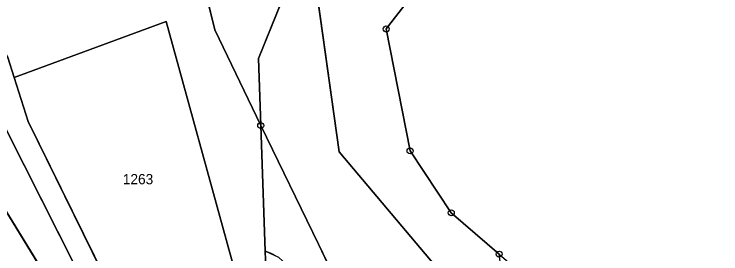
# Model space of a CAD drawing. Extents: x -689422 to -685210, y -987725 to -982160.
# Drawn here: x -686870.6 to -686753, y -986055.1 to -986015.1 of the extents above; entities that cross this region are included whole.
import ezdxf

# ---------------------------------------------------------------- set-up
doc = ezdxf.new("R2010")
doc.units = 0
for name, color, linetype in [('KN_Budovy', 7, 'Continuous'), ('KN_Hranice_parcel', 7, 'Continuous'), ('KN_Parcelni cisla', 7, 'Continuous'), ('KN_Polygon parcely', 7, 'Continuous'), ('KN_POZEMKY_LESNI POZEMEK', 7, 'Continuous'), ('KN_POZEMKY_OSTATNI PLOCHA', 7, 'Continuous'), ('KN_POZEMKY_VODNI_PLOCHA', 7, 'Continuous'), ('KN_POZEMKY_ZASTAVENA PLOCHA', 7, 'Continuous'), ('KN_VYUZITI_07_vodni plocha_tok prirozeny', 7, 'Continuous'), ('KN_VYUZITI_16_ostatni plocha_silnice', 7, 'Continuous'), ('KN_VYUZITI_26_ostatni plocha_jina plocha', 7, 'Continuous'), ('KN_Značky bodu BP', 7, 'Continuous')]:
    doc.layers.add(name, color=color, linetype=linetype)

msp = doc.modelspace()

# ---------------------------------------------------------------- linework, layer by layer
at = {"layer": 'KN_Budovy'}
msp.add_lwpolyline([(-686832.84, -986061.69), (-686840.11, -986064.38), (-686839.39, -986066.77), (-686838.03, -986068.86), (-686836.14, -986070.49), (-686833.87, -986071.53), (-686831.4, -986071.88), (-686828.93, -986071.52), (-686826.65, -986070.49), (-686824.76, -986068.86), (-686823.41, -986066.76), (-686822.69, -986064.37), (-686822.68, -986061.87), (-686823.37, -986059.47), (-686824.7, -986057.36), (-686826.57, -986055.71), (-686828.83, -986054.65), (-686828.73, -986057.55)], close=True, dxfattribs=at)
at = {"layer": 'KN_Hranice_parcel'}
for p, q in [((-686845.3, -986016.31), (-686870.61, -986025.69)), ((-686834.7, -986054.92), (-686845.3, -986016.31)), ((-686883.22, -986029.68), (-686862.97, -986062.66)), ((-686828.83, -986054.65), (-686829.56, -986033.68)), ((-686832.84, -986061.69), (-686834.7, -986054.92))]:
    msp.add_line(p, q, dxfattribs=at)
for points in [[(-686829.56, -986033.68), (-686837.22, -986017.73), (-686842.32, -985996.83)], [(-686819.73, -985997.27), (-686829.95, -986022.51), (-686829.56, -986033.68)], [(-686816.48, -986038.05), (-686820.83, -986007.06), (-686818.04, -985998.92)], [(-686802.85, -985999.55), (-686803.22, -986001.82), (-686804.6, -986010.46), (-686804.97, -986012.73), (-686808.68, -986017.57), (-686804.7, -986037.91), (-686797.84, -986048.24), (-686789.88, -986055.13)], [(-686877.56, -986012.5), (-686871.66, -986022.36), (-686870.61, -986025.69)], [(-686875.86, -986025.76), (-686871.82, -986034.55), (-686854.97, -986068.05), (-686851.28, -986075.42), (-686851.27, -986080.31)], [(-686870.61, -986025.69), (-686868.3, -986032.99), (-686851.77, -986066.62), (-686850.76, -986068.32)], [(-686829.56, -986033.68), (-686819.97, -986053.48), (-686802.85, -986089.07), (-686798.08, -986100.38), (-686795.58, -986112.39), (-686795.12, -986125.76), (-686795.07, -986127.21), (-686810.61, -986134.99), (-686824, -986116.26), (-686832.82, -986098.54), (-686846.6, -986068.59), (-686847.32, -986067.05)], [(-686785.28, -986146.72), (-686786.02, -986108.59), (-686798.93, -986058.95), (-686816.48, -986038.05)], [(-686828.83, -986054.65), (-686828.73, -986057.55), (-686832.84, -986061.69)], [(-686827.11, -986055.39), (-686827.95, -986054.97), (-686828.83, -986054.65)]]:
    msp.add_lwpolyline(points, dxfattribs=at)
at = {"layer": 'KN_Polygon parcely'}
for points in [[(-686920.86, -985948.24), (-686923.5, -985924.55), (-686935.38, -985932.82), (-686923.53, -985962.63), (-686914.38, -985991.44), (-686911.43, -985999.94), (-686885.07, -986051.27), (-686875.98, -986068.84), (-686871.13, -986066.65), (-686862.97, -986062.66), (-686883.22, -986029.68), (-686895.28, -986006.64)], [(-686841.68, -985995.24), (-686841.47, -985996.08), (-686842.32, -985996.83), (-686837.22, -986017.73), (-686829.56, -986033.68), (-686829.95, -986022.51), (-686819.73, -985997.27), (-686822.6, -985994.48), (-686833.62, -985983.86), (-686843.64, -985993.16)], [(-686851.77, -986066.62), (-686850.76, -986068.32), (-686847.32, -986067.05), (-686840.11, -986064.38), (-686832.84, -986061.69), (-686834.7, -986054.92), (-686845.3, -986016.31), (-686870.61, -986025.69), (-686868.3, -986032.99)], [(-686883.22, -986029.68), (-686862.97, -986062.66), (-686851.27, -986080.31), (-686851.28, -986075.42), (-686854.97, -986068.05), (-686871.82, -986034.55), (-686875.86, -986025.76)]]:
    msp.add_lwpolyline(points, close=True, dxfattribs=at)
for points in [[(-686877.56, -986012.5), (-686871.66, -986022.36), (-686870.61, -986025.69), (-686845.3, -986016.31), (-686834.7, -986054.92), (-686832.84, -986061.69), (-686828.73, -986057.55), (-686828.83, -986054.65), (-686829.56, -986033.68), (-686837.22, -986017.73), (-686842.32, -985996.83)], [(-686819.73, -985997.27), (-686829.95, -986022.51), (-686829.56, -986033.68), (-686819.97, -986053.48), (-686802.85, -986089.07), (-686798.08, -986100.38), (-686795.58, -986112.39), (-686795.12, -986125.76), (-686795.07, -986127.21), (-686810.61, -986134.99), (-686824, -986116.26), (-686832.82, -986098.54), (-686846.6, -986068.59), (-686847.32, -986067.05), (-686850.76, -986068.32), (-686847.6, -986073.65), (-686847.34, -986078.98), (-686823.2, -986123.23), (-686804.15, -986147.33)], [(-686888.2, -986003.15), (-686875.86, -986025.76), (-686871.82, -986034.55), (-686854.97, -986068.05), (-686851.28, -986075.42), (-686851.27, -986080.31), (-686843.79, -986096.94), (-686837.01, -986112), (-686830.66, -986126.11), (-686808.15, -986151.35), (-686796.6, -986146.54), (-686782.48, -986152.03), (-686785.28, -986146.72), (-686798.07, -986141.52), (-686804.15, -986147.33), (-686823.2, -986123.23), (-686847.34, -986078.98), (-686847.6, -986073.65), (-686850.76, -986068.32), (-686851.77, -986066.62), (-686868.3, -986032.99), (-686870.61, -986025.69), (-686871.66, -986022.36), (-686877.56, -986012.5)], [(-686820.83, -986007.06), (-686816.48, -986038.05), (-686798.93, -986058.95), (-686786.02, -986108.59), (-686785.28, -986146.72), (-686782.48, -986152.03), (-686779.8, -986155.11), (-686780.94, -986147), (-686773.32, -986146.15), (-686774.09, -986144.15), (-686775.58, -986122.49), (-686785.4, -986076.25), (-686787.77, -986071.09), (-686789.88, -986055.13), (-686797.84, -986048.24), (-686804.7, -986037.91), (-686808.68, -986017.57), (-686804.97, -986012.73)], [(-686785.28, -986146.72), (-686786.02, -986108.59), (-686798.93, -986058.95), (-686816.48, -986038.05), (-686820.83, -986007.06)], [(-686804.97, -986012.73), (-686808.68, -986017.57), (-686804.7, -986037.91), (-686797.84, -986048.24), (-686789.88, -986055.13), (-686780.94, -986062.87), (-686771.1, -986087), (-686763.72, -986106.58), (-686752.96, -986135.12)], [(-686802.85, -986089.07), (-686819.97, -986053.48), (-686829.56, -986033.68), (-686828.83, -986054.65), (-686827.95, -986054.97), (-686827.11, -986055.39)], [(-686827.11, -986055.39), (-686827.95, -986054.97), (-686828.83, -986054.65), (-686828.73, -986057.55)]]:
    msp.add_lwpolyline(points, dxfattribs=at)
at = {"layer": 'KN_POZEMKY_LESNI POZEMEK'}
for p, q in [((-686862.97, -986062.66), (-686883.22, -986029.68)), ((-686883.22, -986029.68), (-686862.97, -986062.66)), ((-686871.82, -986034.55), (-686854.97, -986068.05))]:
    msp.add_line(p, q, dxfattribs=at)
at = {"layer": 'KN_POZEMKY_OSTATNI PLOCHA'}
for p, q in [((-686837.22, -986017.73), (-686842.32, -985996.83)), ((-686842.32, -985996.83), (-686837.22, -986017.73)), ((-686819.73, -985997.27), (-686829.95, -986022.51)), ((-686829.95, -986022.51), (-686819.73, -985997.27)), ((-686820.83, -986007.06), (-686816.48, -986038.05)), ((-686808.68, -986017.57), (-686804.97, -986012.73)), ((-686870.61, -986025.69), (-686845.3, -986016.31)), ((-686845.3, -986016.31), (-686870.61, -986025.69)), ((-686845.3, -986016.31), (-686834.7, -986054.92)), ((-686834.7, -986054.92), (-686845.3, -986016.31)), ((-686829.56, -986033.68), (-686837.22, -986017.73)), ((-686837.22, -986017.73), (-686829.56, -986033.68)), ((-686804.7, -986037.91), (-686808.68, -986017.57)), ((-686870.61, -986025.69), (-686871.66, -986022.36)), ((-686871.66, -986022.36), (-686870.61, -986025.69)), ((-686829.95, -986022.51), (-686829.56, -986033.68)), ((-686829.56, -986033.68), (-686829.95, -986022.51)), ((-686868.3, -986032.99), (-686870.61, -986025.69)), ((-686870.61, -986025.69), (-686868.3, -986032.99)), ((-686851.77, -986066.62), (-686868.3, -986032.99)), ((-686868.3, -986032.99), (-686851.77, -986066.62)), ((-686829.56, -986033.68), (-686828.83, -986054.65)), ((-686819.97, -986053.48), (-686829.56, -986033.68)), ((-686828.83, -986054.65), (-686829.56, -986033.68)), ((-686829.56, -986033.68), (-686819.97, -986053.48)), ((-686854.97, -986068.05), (-686871.82, -986034.55)), ((-686816.48, -986038.05), (-686798.93, -986058.95)), ((-686797.84, -986048.24), (-686804.7, -986037.91)), ((-686789.88, -986055.13), (-686797.84, -986048.24)), ((-686802.85, -986089.07), (-686819.97, -986053.48)), ((-686819.97, -986053.48), (-686802.85, -986089.07)), ((-686834.7, -986054.92), (-686832.84, -986061.69)), ((-686832.84, -986061.69), (-686834.7, -986054.92)), ((-686828.83, -986054.65), (-686828.73, -986057.55)), ((-686827.44, -986055.21), (-686828.83, -986054.65)), ((-686828.83, -986054.65), (-686828.83, -986054.65))]:
    msp.add_line(p, q, dxfattribs=at)
at = {"layer": 'KN_POZEMKY_VODNI_PLOCHA'}
for p, q in [((-686816.48, -986038.05), (-686820.83, -986007.06)), ((-686804.97, -986012.73), (-686808.68, -986017.57)), ((-686808.68, -986017.57), (-686804.7, -986037.91)), ((-686798.93, -986058.95), (-686816.48, -986038.05)), ((-686804.7, -986037.91), (-686797.84, -986048.24)), ((-686797.84, -986048.24), (-686789.88, -986055.13))]:
    msp.add_line(p, q, dxfattribs=at)
at = {"layer": 'KN_POZEMKY_ZASTAVENA PLOCHA'}
for p, q in [((-686828.73, -986057.55), (-686828.83, -986054.65)), ((-686828.83, -986054.65), (-686827.44, -986055.21))]:
    msp.add_line(p, q, dxfattribs=at)
at = {"layer": 'KN_VYUZITI_07_vodni plocha_tok prirozeny'}
for p, q in [((-686816.48, -986038.05), (-686820.83, -986007.06)), ((-686804.97, -986012.73), (-686808.68, -986017.57)), ((-686808.68, -986017.57), (-686804.7, -986037.91)), ((-686798.93, -986058.95), (-686816.48, -986038.05)), ((-686804.7, -986037.91), (-686797.84, -986048.24)), ((-686797.84, -986048.24), (-686789.88, -986055.13))]:
    msp.add_line(p, q, dxfattribs=at)
at = {"layer": 'KN_VYUZITI_16_ostatni plocha_silnice'}
for p, q in [((-686808.68, -986017.57), (-686804.97, -986012.73)), ((-686804.7, -986037.91), (-686808.68, -986017.57)), ((-686797.84, -986048.24), (-686804.7, -986037.91)), ((-686789.88, -986055.13), (-686797.84, -986048.24))]:
    msp.add_line(p, q, dxfattribs=at)
at = {"layer": 'KN_VYUZITI_26_ostatni plocha_jina plocha'}
for p, q in [((-686837.22, -986017.73), (-686842.32, -985996.83)), ((-686842.32, -985996.83), (-686837.22, -986017.73)), ((-686819.73, -985997.27), (-686829.95, -986022.51)), ((-686829.95, -986022.51), (-686819.73, -985997.27)), ((-686820.83, -986007.06), (-686816.48, -986038.05)), ((-686870.61, -986025.69), (-686845.3, -986016.31)), ((-686845.3, -986016.31), (-686870.61, -986025.69)), ((-686845.3, -986016.31), (-686834.7, -986054.92)), ((-686834.7, -986054.92), (-686845.3, -986016.31)), ((-686829.56, -986033.68), (-686837.22, -986017.73)), ((-686837.22, -986017.73), (-686829.56, -986033.68)), ((-686870.61, -986025.69), (-686871.66, -986022.36)), ((-686871.66, -986022.36), (-686870.61, -986025.69)), ((-686829.95, -986022.51), (-686829.56, -986033.68)), ((-686829.56, -986033.68), (-686829.95, -986022.51)), ((-686868.3, -986032.99), (-686870.61, -986025.69)), ((-686870.61, -986025.69), (-686868.3, -986032.99)), ((-686851.77, -986066.62), (-686868.3, -986032.99)), ((-686868.3, -986032.99), (-686851.77, -986066.62)), ((-686829.56, -986033.68), (-686828.83, -986054.65)), ((-686819.97, -986053.48), (-686829.56, -986033.68)), ((-686828.83, -986054.65), (-686829.56, -986033.68)), ((-686829.56, -986033.68), (-686819.97, -986053.48)), ((-686854.97, -986068.05), (-686871.82, -986034.55)), ((-686816.48, -986038.05), (-686798.93, -986058.95)), ((-686802.85, -986089.07), (-686819.97, -986053.48)), ((-686819.97, -986053.48), (-686802.85, -986089.07)), ((-686834.7, -986054.92), (-686832.84, -986061.69)), ((-686832.84, -986061.69), (-686834.7, -986054.92)), ((-686828.83, -986054.65), (-686828.73, -986057.55)), ((-686827.44, -986055.21), (-686828.83, -986054.65)), ((-686828.83, -986054.65), (-686828.83, -986054.65))]:
    msp.add_line(p, q, dxfattribs=at)
at = {"layer": 'KN_Značky bodu BP'}
for centre, radius in [((-686808.68, -986017.57), 0.5), ((-686808.68, -986017.57), 0.0303), ((-686829.56, -986033.68), 0.5), ((-686829.56, -986033.68), 0.0303), ((-686804.7, -986037.91), 0.5), ((-686804.7, -986037.91), 0.0303), ((-686797.84, -986048.24), 0.5), ((-686797.84, -986048.24), 0.0303), ((-686789.88, -986055.13), 0.5)]:
    msp.add_circle(centre, radius, dxfattribs=at)

# ---------------------------------------------------------------- texts
at = {"layer": 'KN_Parcelni cisla'}
msp.add_text('1263', height=1.7, dxfattribs=at).set_placement((-686852.52, -986043.48))

doc.saveas('drawing.dxf')
